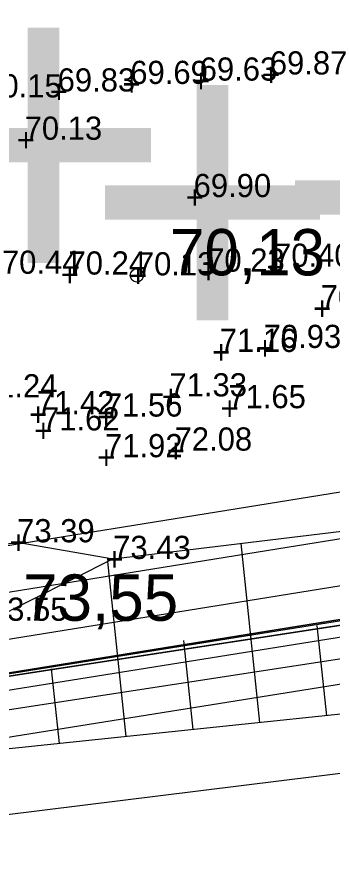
# Model space of a CAD drawing. Extents: x 605258 to 607277, y 6590261 to 6591368.
# Drawn here: x 605349.14 to 605358.66, y 6590812.1 to 6590837.55 of the extents above; entities that cross this region are included whole.
import ezdxf

# ---------------------------------------------------------------- set-up
doc = ezdxf.new("R2010")
doc.units = 0
for name, color, linetype in [('AKTIIVSE_MAEERALDISE_TMAA', 7, 'Continuous'), ('illumineerimisjooned', 7, 'Continuous'), ('Kaitsevöönd', 7, 'Continuous'), ('kataster', 7, 'Continuous'), ('KEHTIV_PLOKK', 7, 'Continuous'), ('KORGUS-EH2000', 7, 'Continuous'), ('MOOTKORG-EH2000', 7, 'Continuous'), ('MOOTMPUNKT', 7, 'Continuous'), ('PIIR', 7, 'Continuous'), ('PIIRASULA', 7, 'Continuous'), ('Plokid', 7, 'Continuous'), ('RELJEEF', 7, 'Continuous'), ('TEE', 7, 'Continuous'), ('VEEKOGU', 7, 'Continuous')]:
    doc.layers.add(name, color=color, linetype=linetype)

msp = doc.modelspace()

# ---------------------------------------------------------------- linework, layer by layer
at = {"layer": 'AKTIIVSE_MAEERALDISE_TMAA'}
msp.add_lwpolyline([(605337.67, 6590815.92), (605327.56, 6590883.47), (605487.85, 6590864.35), (605504.44, 6590861.44), (605499.22, 6590841.99)], close=True, dxfattribs=at)
at = {"layer": 'illumineerimisjooned'}
for points in [[(605338.509, 6590817.068), (605328.743, 6590882.322), (605487.704, 6590863.36), (605503.191, 6590860.644), (605498.422, 6590842.874)], [(605339.684, 6590818.676), (605330.399, 6590880.714), (605487.5, 6590861.975), (605501.442, 6590859.529), (605497.305, 6590844.112)]]:
    msp.add_lwpolyline(points, close=True, dxfattribs=at)
at = {"layer": 'Kaitsevöönd'}
msp.add_line((605337.67, 6590815.91), (605499.17, 6590841.77), dxfattribs=at)
at = {"layer": 'kataster'}
msp.add_line((605499.569, 6590841.328), (605337.25, 6590815.336), dxfattribs=at)
at = {"layer": 'KEHTIV_PLOKK'}
for points in [[(605337.67, 6590815.92), (605327.56, 6590883.47), (605487.85, 6590864.37), (605504.44, 6590861.44), (605499.22, 6590841.99)], [(605481.99, 6590838.09), (605337.67, 6590815.91), (605337.67, 6590815.92), (605341.1, 6590816.47), (605499.25, 6590842), (605498.87, 6590840.57)]]:
    msp.add_lwpolyline(points, close=True, dxfattribs=at)
msp.add_lwpolyline([(605321.92, 6590781.675), (605316.93, 6590812.91), (605337.66, 6590815.9), (605337.67, 6590815.91), (605339.06, 6590816.12), (605481.99, 6590838.09), (605498.87, 6590840.57), (605485.244, 6590788.796)], dxfattribs=at)
at = {"layer": 'KORGUS-EH2000'}
msp.add_circle((605352.761, 6590829.74), 0.2, dxfattribs=at)
at = {"layer": 'MOOTMPUNKT'}
for p, q in [((605356.777, 6590835.811), (605356.777, 6590835.811)), ((605352.563, 6590835.524), (605352.563, 6590835.524)), ((605354.659, 6590835.625), (605354.659, 6590835.625)), ((605350.369, 6590835.296), (605350.369, 6590835.296)), ((605356.905, 6590830), (605356.905, 6590830)), ((605350.697, 6590829.765), (605350.697, 6590829.765)), ((605352.761, 6590829.74), (605352.761, 6590829.74)), ((605354.885, 6590829.853), (605354.885, 6590829.853)), ((605358.315, 6590828.747), (605358.315, 6590828.747)), ((605355.266, 6590827.426), (605355.266, 6590827.426)), ((605356.591, 6590827.547), (605356.591, 6590827.547)), ((605353.745, 6590826.083), (605353.745, 6590826.083)), ((605355.524, 6590825.727), (605355.524, 6590825.727)), ((605349.742, 6590825.543), (605349.742, 6590825.543)), ((605351.795, 6590825.474), (605351.795, 6590825.474)), ((605349.896, 6590825.055), (605349.896, 6590825.055)), ((605353.901, 6590824.446), (605353.901, 6590824.446)), ((605351.799, 6590824.246), (605351.799, 6590824.246)), ((605355.65, 6590818.822), (605355.65, 6590818.822)), ((605352.176, 6590818.261), (605352.176, 6590818.261))]:
    msp.add_line(p, q, dxfattribs=at)
at = {"layer": 'PIIR'}
msp.add_lwpolyline([(605327.56, 6590883.47), (605487.85, 6590864.35), (605504.44, 6590861.44), (605499.22, 6590841.99), (605337.67, 6590815.92), (605327.56, 6590883.47)], dxfattribs=at)
at = {"layer": 'PIIRASULA'}
msp.add_line((605581.417, 6590853.016), (605334.012, 6590813.4), dxfattribs=at)
at = {"layer": 'Plokid'}
msp.add_lwpolyline([(605340.859, 6590820.284), (605332.055, 6590879.107), (605487.294, 6590860.609), (605499.695, 6590858.419), (605496.187, 6590845.35)], close=True, dxfattribs=at)
msp.add_lwpolyline([(605322.907, 6590781.833), (605318.078, 6590812.065), (605338.132, 6590814.958), (605338.145, 6590814.97), (605339.211, 6590815.131), (605482.139, 6590837.101), (605497.518, 6590839.361), (605484.277, 6590789.05)], dxfattribs=at)
at = {"layer": 'RELJEEF'}
for p, q in [((605356.477, 6590816.226), (605355.91, 6590821.642)), ((605352.44, 6590815.804), (605351.887, 6590821.092)), ((605358.495, 6590816.437), (605358.21, 6590819.162)), ((605354.458, 6590816.015), (605354.177, 6590818.706)), ((605350.421, 6590815.593), (605350.185, 6590817.856))]:
    msp.add_line(p, q, dxfattribs=at)
for points in [[(605460.58, 6590833.304), (605441.197, 6590829.813), (605402.106, 6590822.886), (605374.613, 6590818.123), (605340.329, 6590814.537)], [(605352.046, 6590821.172), (605348.325, 6590819.305), (605343.362, 6590819.889)], [(605352.046, 6590821.172), (605348.325, 6590819.305), (605343.362, 6590819.889)]]:
    msp.add_lwpolyline(points, dxfattribs=at)
at = {"layer": 'TEE'}
msp.add_lwpolyline([(605529.965, 6590845.676), (605512.241, 6590841.96), (605494.797, 6590838.673), (605482.328, 6590836.469), (605441.273, 6590829.232), (605402.167, 6590822.317), (605374.741, 6590817.403), (605359.49, 6590814.761), (605339.087, 6590812.235), (605331.352, 6590814.57), (605324.755, 6590818.465), (605321.752, 6590821.275), (605319.335, 6590824.925), (605317.061, 6590830.296), (605316.185, 6590835.398), (605316.408, 6590895.068), (605315.984, 6590901.931), (605314.515, 6590908.665), (605311.642, 6590915.078)], dxfattribs=at)
at = {"layer": 'VEEKOGU'}
msp.add_line((605343.116, 6590820.741), (605349.146, 6590821.676), dxfattribs=at)
msp.add_line((605343.116, 6590820.741), (605349.146, 6590821.676), dxfattribs=at)
msp.add_line((605343.116, 6590820.741), (605349.146, 6590821.676), dxfattribs=at)
msp.add_lwpolyline([(605349.146, 6590821.676), (605352.046, 6590821.172), (605359.289, 6590822.053), (605372.333, 6590823.686)], dxfattribs=at)
msp.add_lwpolyline([(605349.146, 6590821.676), (605352.046, 6590821.172), (605359.289, 6590822.053), (605372.333, 6590823.686)], dxfattribs=at)
msp.add_lwpolyline([(605349.146, 6590821.676), (605352.046, 6590821.172), (605359.289, 6590822.053), (605372.333, 6590823.686)], dxfattribs=at)

# ---------------------------------------------------------------- texts
at = {"layer": 'KORGUS-EH2000'}
for s, p in [('70,13', (605353.761, 6590829.74)), ('73,55', (605349.325, 6590819.305))]:
    msp.add_text(s, height=1.4, dxfattribs=at).set_placement(p)
at = {"layer": 'MOOTKORG-EH2000'}
for s, p in [('69.87', (605356.777, 6590835.811)), ('69.63', (605354.659, 6590835.625)), ('69.69', (605352.563, 6590835.524)), ('70.15', (605348.15, 6590835.117)), ('69.83', (605350.369, 6590835.296)), ('70.13', (605349.372, 6590833.838)), ('69.90', (605354.475, 6590832.106)), ('70.40', (605356.905, 6590830)), ('70.44', (605348.686, 6590829.788)), ('70.24', (605350.697, 6590829.765)), ('70.13', (605352.761, 6590829.74)), ('70.23', (605354.885, 6590829.853)), ('70.63', (605358.315, 6590828.747)), ('71.16', (605355.266, 6590827.426)), ('70.93', (605356.591, 6590827.547)), ('71.24', (605348.02, 6590826.054)), ('71.33', (605353.745, 6590826.083)), ('71.65', (605355.524, 6590825.727)), ('71.42', (605349.742, 6590825.543)), ('71.56', (605351.795, 6590825.474)), ('71.62', (605349.896, 6590825.055)), ('72.08', (605353.901, 6590824.446)), ('71.92', (605351.799, 6590824.246)), ('73.39', (605349.146, 6590821.676)), ('73.43', (605352.046, 6590821.172)), ('73.55', (605348.325, 6590819.305))]:
    msp.add_text(s, height=0.7, dxfattribs=at).set_placement(p)
at = {"layer": 'MOOTMPUNKT'}
for height, p in [(10, (605344.437, 6590834.055)), (10, (605346.039, 6590828.838)), (0.7, (605356.544, 6590835.461)), (0.7, (605352.33, 6590835.174)), (0.7, (605354.426, 6590835.275)), (0.7, (605350.136, 6590834.946)), (10, (605356.882, 6590827.258)), (10, (605351.142, 6590827.106)), (0.7, (605349.139, 6590833.488)), (0.7, (605354.242, 6590831.756)), (0.7, (605356.672, 6590829.65)), (0.7, (605350.464, 6590829.415)), (0.7, (605352.528, 6590829.39)), (0.7, (605354.652, 6590829.503)), (0.7, (605358.082, 6590828.397)), (0.7, (605355.033, 6590827.076)), (0.7, (605356.358, 6590827.197)), (0.7, (605353.512, 6590825.733)), (0.7, (605355.291, 6590825.377)), (0.7, (605349.509, 6590825.193)), (0.7, (605351.562, 6590825.124)), (0.7, (605349.663, 6590824.705)), (0.7, (605353.668, 6590824.096)), (0.7, (605351.566, 6590823.896)), (0.7, (605348.913, 6590821.326)), (0.7, (605351.813, 6590820.822))]:
    msp.add_text('+', height=height, dxfattribs=at).set_placement(p)

doc.saveas('drawing.dxf')
